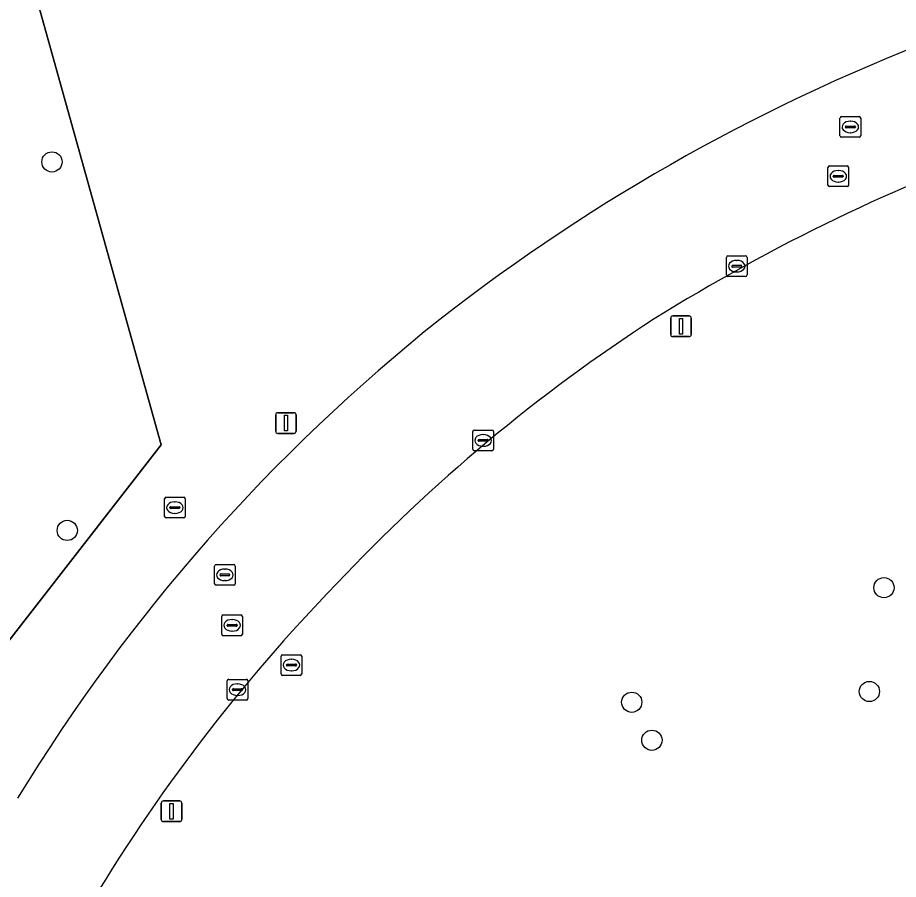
# Model space of a CAD drawing. Extents: x 154324 to 155744, y 382937 to 384188.
# Drawn here: x 155225.82 to 155268.41, y 383428.39 to 383470.08 of the extents above; entities that cross this region are included whole.
import ezdxf

# ---------------------------------------------------------------- set-up
doc = ezdxf.new("R2010")
doc.units = 0
for name, color, linetype in [('IMGEO_Boom', 7, 'Continuous'), ('IMGEO_Brandkraan', 7, 'Continuous'), ('IMGEO_Groenvoorziening', 7, 'Continuous'), ('IMGEO_Kolk', 7, 'Continuous'), ('IMGEO_Lichtmast', 7, 'Continuous'), ('IMGEO_Oever', 7, 'Continuous'), ('IMGEO_Rijbaan_lokaal_open', 7, 'Continuous'), ('IMGEO_Rioolput', 7, 'Continuous'), ('IMGEO_Waterloop', 7, 'Continuous')]:
    doc.layers.add(name, color=color, linetype=linetype)

msp = doc.modelspace()

# ---------------------------------------------------------------- linework, layer by layer
at = {"layer": 'IMGEO_Boom'}
for centre in [(155227.479, 383463.098), (155228.219, 383445.275), (155267.715, 383442.505), (155267.008, 383437.483), (155255.516, 383436.962), (155256.492, 383435.124)]:
    msp.add_circle(centre, 0.489, dxfattribs=at)
at = {"layer": 'IMGEO_Brandkraan'}
for p, q in [((155238.559, 383438.337), (155238.559, 383439.189)), ((155238.634, 383439.263), (155239.486, 383439.263)), ((155239.047, 383439.043), (155239.072, 383439.043)), ((155239.56, 383439.189), (155239.56, 383438.337)), ((155238.818, 383438.757), (155238.818, 383438.769)), ((155239.256, 383438.72), (155238.858, 383438.72)), ((155238.861, 383438.806), (155239.259, 383438.806)), ((155239.302, 383438.769), (155239.302, 383438.757)), ((155239.486, 383438.263), (155238.634, 383438.263)), ((155239.07, 383438.483), (155239.045, 383438.483))]:
    msp.add_line(p, q, dxfattribs=at)
for points in [[(155238.559, 383438.337), (155238.559, 383439.189)], [(155238.634, 383439.263), (155239.486, 383439.263)], [(155239.56, 383439.189), (155239.56, 383438.337)], [(155239.486, 383438.263), (155238.634, 383438.263)]]:
    msp.add_lwpolyline(points, dxfattribs=at)
for centre, radius, start, end in [((155238.636, 383439.187), 0.0765, 91.552, 178.448), ((155238.636, 383439.187), 0.0765, 91.552, 178.448), ((155239.484, 383439.187), 0.0765, 1.552, 88.448), ((155239.484, 383439.187), 0.0765, 1.552, 88.448), ((155238.858, 383438.766), 0.0403, 85.8775, 175.7526), ((155238.855, 383438.756), 0.0366, 178.938, 274.7102), ((155239.259, 383438.763), 0.043, 264.8664, 352.4533), ((155239.263, 383438.768), 0.0386, 1.7309, 96.639), ((155238.636, 383438.339), 0.0765, 181.552, 268.448), ((155238.636, 383438.339), 0.0765, 181.552, 268.448), ((155239.484, 383438.339), 0.0765, 271.552, 358.448), ((155239.484, 383438.339), 0.0765, 271.552, 358.448)]:
    msp.add_arc(centre, radius, start, end, dxfattribs=at)
for centre, major_axis, ratio, start_param, end_param in [((155239.046, 383438.763), (-0.387, 0.002), 0.722429, 4.712389, 7.853982), ((155239.071, 383438.763), (-0.39, 0.002), 0.717154, 1.570796, 4.712389)]:
    msp.add_ellipse(centre, major_axis=major_axis, ratio=ratio, start_param=start_param, end_param=end_param, dxfattribs=at)
at = {"layer": 'IMGEO_Groenvoorziening'}
for points in [[(155196.461, 383415.12), (155196.87, 383401.138), (155201.784, 383409.737), (155202.227, 383416.08), (155209.454, 383422.57), (155218.304, 383430.83), (155232.76, 383449.415), (155225.088, 383476.944)], [(155225.088, 383476.944), (155232.76, 383449.415), (155218.304, 383430.83)]]:
    msp.add_lwpolyline(points, dxfattribs=at)
for centre, radius, start, end in [((155303.863, 383381.641), 93.665, 110.42631, 127.96774), ((155305.795, 383376.559), 93.017, 109.55796, 121.92511), ((155301.055, 383386.58), 88.047, 128.50437, 148.70526), ((155301.49, 383386.094), 82.659, 122.88759, 136.79539), ((155301.885, 383383.769), 84.551, 135.8299, 149.4076)]:
    msp.add_arc(centre, radius, start, end, dxfattribs=at)
at = {"layer": 'IMGEO_Kolk'}
for p, q in [((155260.094, 383457.629), (155260.094, 383458.481)), ((155260.169, 383458.555), (155261.021, 383458.555)), ((155260.582, 383458.335), (155260.607, 383458.335)), ((155261.095, 383458.481), (155261.095, 383457.629)), ((155260.353, 383458.049), (155260.353, 383458.061)), ((155260.791, 383458.012), (155260.393, 383458.012)), ((155260.396, 383458.098), (155260.794, 383458.098)), ((155260.605, 383457.775), (155260.58, 383457.775)), ((155260.837, 383458.061), (155260.837, 383458.049)), ((155261.021, 383457.555), (155260.169, 383457.555)), ((155247.906, 383450.128), (155248.758, 383450.128)), ((155247.831, 383449.202), (155247.831, 383450.054)), ((155248.133, 383449.671), (155248.531, 383449.671)), ((155248.319, 383449.908), (155248.344, 383449.908)), ((155248.832, 383450.054), (155248.832, 383449.202)), ((155248.09, 383449.622), (155248.09, 383449.634)), ((155248.528, 383449.585), (155248.13, 383449.585)), ((155248.342, 383449.348), (155248.317, 383449.348)), ((155248.574, 383449.634), (155248.574, 383449.622)), ((155248.758, 383449.128), (155247.906, 383449.128)), ((155232.924, 383445.952), (155232.924, 383446.804)), ((155232.999, 383446.878), (155233.851, 383446.878)), ((155233.925, 383446.804), (155233.925, 383445.952)), ((155233.183, 383446.372), (155233.183, 383446.384)), ((155233.621, 383446.335), (155233.223, 383446.335)), ((155233.226, 383446.421), (155233.624, 383446.421)), ((155233.412, 383446.658), (155233.437, 383446.658)), ((155233.667, 383446.384), (155233.667, 383446.372)), ((155233.851, 383445.878), (155232.999, 383445.878)), ((155233.435, 383446.098), (155233.41, 383446.098)), ((155235.952, 383437.145), (155235.952, 383437.997)), ((155236.027, 383438.071), (155236.879, 383438.071)), ((155236.44, 383437.851), (155236.465, 383437.851)), ((155236.953, 383437.997), (155236.953, 383437.145)), ((155236.211, 383437.565), (155236.211, 383437.577)), ((155236.649, 383437.528), (155236.251, 383437.528)), ((155236.254, 383437.614), (155236.652, 383437.614)), ((155236.695, 383437.577), (155236.695, 383437.565)), ((155236.879, 383437.071), (155236.027, 383437.071)), ((155236.463, 383437.291), (155236.438, 383437.291))]:
    msp.add_line(p, q, dxfattribs=at)
for points in [[(155260.094, 383457.629), (155260.094, 383458.481)], [(155260.169, 383458.555), (155261.021, 383458.555)], [(155261.095, 383458.481), (155261.095, 383457.629)], [(155261.021, 383457.555), (155260.169, 383457.555)], [(155247.906, 383450.128), (155248.758, 383450.128)], [(155247.831, 383449.202), (155247.831, 383450.054)], [(155248.832, 383450.054), (155248.832, 383449.202)], [(155248.758, 383449.128), (155247.906, 383449.128)], [(155232.924, 383445.952), (155232.924, 383446.804)], [(155232.999, 383446.878), (155233.851, 383446.878)], [(155233.925, 383446.804), (155233.925, 383445.952)], [(155233.851, 383445.878), (155232.999, 383445.878)], [(155235.952, 383437.145), (155235.952, 383437.997)], [(155236.027, 383438.071), (155236.879, 383438.071)], [(155236.953, 383437.997), (155236.953, 383437.145)], [(155236.879, 383437.071), (155236.027, 383437.071)]]:
    msp.add_lwpolyline(points, dxfattribs=at)
for centre, radius, start, end in [((155260.171, 383458.479), 0.0765, 91.552, 178.448), ((155260.171, 383458.479), 0.0765, 91.552, 178.448), ((155261.019, 383458.479), 0.0765, 1.552, 88.448), ((155261.019, 383458.479), 0.0765, 1.552, 88.448), ((155260.393, 383458.058), 0.0403, 85.8775, 175.7526), ((155260.39, 383458.048), 0.0366, 178.938, 274.7102), ((155260.794, 383458.055), 0.043, 264.8664, 352.4533), ((155260.798, 383458.06), 0.0386, 1.7309, 96.639), ((155260.171, 383457.631), 0.0765, 181.552, 268.448), ((155260.171, 383457.631), 0.0765, 181.552, 268.448), ((155261.019, 383457.631), 0.0765, 271.552, 358.448), ((155261.019, 383457.631), 0.0765, 271.552, 358.448), ((155247.908, 383450.052), 0.0765, 91.552, 178.448), ((155247.908, 383450.052), 0.0765, 91.552, 178.448), ((155248.756, 383450.052), 0.0765, 1.552, 88.448), ((155248.756, 383450.052), 0.0765, 1.552, 88.448), ((155248.13, 383449.631), 0.0403, 85.8775, 175.7526), ((155248.535, 383449.633), 0.0386, 1.7309, 96.639), ((155248.127, 383449.621), 0.0366, 178.938, 274.7102), ((155248.531, 383449.628), 0.043, 264.8664, 352.4533), ((155247.908, 383449.204), 0.0765, 181.552, 268.448), ((155247.908, 383449.204), 0.0765, 181.552, 268.448), ((155248.756, 383449.204), 0.0765, 271.552, 358.448), ((155248.756, 383449.204), 0.0765, 271.552, 358.448), ((155233.001, 383446.802), 0.0765, 91.552, 178.448), ((155233.001, 383446.802), 0.0765, 91.552, 178.448), ((155233.849, 383446.802), 0.0765, 1.552, 88.448), ((155233.849, 383446.802), 0.0765, 1.552, 88.448), ((155233.223, 383446.381), 0.0403, 85.8775, 175.7526), ((155233.22, 383446.371), 0.0366, 178.938, 274.7102), ((155233.624, 383446.378), 0.043, 264.8664, 352.4533), ((155233.628, 383446.383), 0.0386, 1.7309, 96.639), ((155233.001, 383445.954), 0.0765, 181.552, 268.448), ((155233.001, 383445.954), 0.0765, 181.552, 268.448), ((155233.849, 383445.954), 0.0765, 271.552, 358.448), ((155233.849, 383445.954), 0.0765, 271.552, 358.448), ((155236.029, 383437.995), 0.0765, 91.552, 178.448), ((155236.029, 383437.995), 0.0765, 91.552, 178.448), ((155236.877, 383437.995), 0.0765, 1.552, 88.448), ((155236.877, 383437.995), 0.0765, 1.552, 88.448), ((155236.251, 383437.574), 0.0403, 85.8775, 175.7526), ((155236.248, 383437.564), 0.0366, 178.938, 274.7102), ((155236.652, 383437.571), 0.043, 264.8664, 352.4533), ((155236.656, 383437.576), 0.0386, 1.7309, 96.639), ((155236.029, 383437.147), 0.0765, 181.552, 268.448), ((155236.029, 383437.147), 0.0765, 181.552, 268.448), ((155236.877, 383437.147), 0.0765, 271.552, 358.448), ((155236.877, 383437.147), 0.0765, 271.552, 358.448)]:
    msp.add_arc(centre, radius, start, end, dxfattribs=at)
for centre, major_axis, ratio, start_param, end_param in [((155260.581, 383458.055), (-0.387, 0.002), 0.722429, 4.712389, 7.853982), ((155260.606, 383458.055), (-0.39, 0.002), 0.717154, 1.570796, 4.712389), ((155248.318, 383449.628), (-0.387, 0.002), 0.722429, 4.712389, 7.853982), ((155248.343, 383449.628), (-0.39, 0.002), 0.717154, 1.570796, 4.712389), ((155233.411, 383446.378), (-0.387, 0.002), 0.722429, 4.712389, 7.853982), ((155233.436, 383446.378), (-0.39, 0.002), 0.717154, 1.570796, 4.712389), ((155236.439, 383437.571), (-0.387, 0.002), 0.722429, 4.712389, 7.853982), ((155236.464, 383437.571), (-0.39, 0.002), 0.717154, 1.570796, 4.712389)]:
    msp.add_ellipse(centre, major_axis=major_axis, ratio=ratio, start_param=start_param, end_param=end_param, dxfattribs=at)
at = {"layer": 'IMGEO_Lichtmast'}
for p, q in [((155257.501, 383455.647), (155258.291, 383455.647)), ((155258.291, 383455.647), (155257.501, 383455.647)), ((155257.401, 383454.747), (155257.401, 383455.547)), ((155257.401, 383455.547), (155257.401, 383454.747)), ((155258.391, 383455.547), (155258.391, 383454.747)), ((155258.391, 383454.747), (155258.391, 383455.547)), ((155258.291, 383454.647), (155257.501, 383454.647)), ((155257.501, 383454.647), (155258.291, 383454.647)), ((155238.398, 383450.968), (155239.188, 383450.968)), ((155239.188, 383450.968), (155238.398, 383450.968)), ((155238.298, 383450.068), (155238.298, 383450.868)), ((155238.298, 383450.868), (155238.298, 383450.068)), ((155239.288, 383450.868), (155239.288, 383450.068)), ((155239.288, 383450.068), (155239.288, 383450.868)), ((155239.188, 383449.968), (155238.398, 383449.968)), ((155238.398, 383449.968), (155239.188, 383449.968)), ((155232.767, 383431.287), (155232.767, 383432.087)), ((155232.767, 383432.087), (155232.767, 383431.287)), ((155232.867, 383432.187), (155233.657, 383432.187)), ((155233.657, 383432.187), (155232.867, 383432.187)), ((155233.757, 383432.087), (155233.757, 383431.287)), ((155233.757, 383431.287), (155233.757, 383432.087)), ((155233.657, 383431.187), (155232.867, 383431.187)), ((155232.867, 383431.187), (155233.657, 383431.187))]:
    msp.add_line(p, q, dxfattribs=at)
for points in [[(155257.821, 383455.522), (155257.971, 383455.522), (155257.971, 383454.772), (155257.821, 383454.772), (155257.821, 383455.522)], [(155238.718, 383450.843), (155238.868, 383450.843), (155238.868, 383450.093), (155238.718, 383450.093), (155238.718, 383450.843)], [(155233.187, 383432.062), (155233.337, 383432.062), (155233.337, 383431.312), (155233.187, 383431.312), (155233.187, 383432.062)]]:
    msp.add_lwpolyline(points, dxfattribs=at)
for centre, start, end in [((155257.501, 383455.547), 90, 180), ((155257.501, 383455.547), 90, 180), ((155258.291, 383455.547), 0, 90), ((155258.291, 383455.547), 360, 90), ((155257.501, 383454.747), 180, 270), ((155257.501, 383454.747), 180, 270), ((155258.291, 383454.747), 270, 0), ((155258.291, 383454.747), 270, 0), ((155238.398, 383450.868), 90, 180), ((155238.398, 383450.868), 90, 180), ((155239.188, 383450.868), 0, 90), ((155239.188, 383450.868), 360, 90), ((155238.398, 383450.068), 180, 270), ((155238.398, 383450.068), 180, 270), ((155239.188, 383450.068), 270, 0), ((155239.188, 383450.068), 270, 0), ((155232.867, 383432.087), 90, 180), ((155232.867, 383432.087), 90, 180), ((155233.657, 383432.087), 0, 90), ((155233.657, 383432.087), 360, 90), ((155232.867, 383431.287), 180, 270), ((155232.867, 383431.287), 180, 270), ((155233.657, 383431.287), 270, 0), ((155233.657, 383431.287), 270, 0)]:
    msp.add_arc(centre, 0.1, start, end, dxfattribs=at)
at = {"layer": 'IMGEO_Oever'}
msp.add_arc((155231.772, 383452.241), 30.155, 100.3606, 168.9118, dxfattribs=at)
at = {"layer": 'IMGEO_Rijbaan_lokaal_open'}
for centre, radius, start, end in [((155303.863, 383381.641), 93.665, 110.42631, 127.96774), ((155305.795, 383376.559), 93.017, 109.55796, 121.92511), ((155301.055, 383386.58), 88.047, 128.50437, 148.70526), ((155301.49, 383386.094), 82.659, 122.88759, 136.79539), ((155301.885, 383383.769), 84.551, 135.8299, 149.4076)]:
    msp.add_arc(centre, radius, start, end, dxfattribs=at)
at = {"layer": 'IMGEO_Rioolput'}
for p, q in [((155265.588, 383464.365), (155265.588, 383465.217)), ((155265.663, 383465.291), (155266.515, 383465.291)), ((155266.076, 383465.071), (155266.101, 383465.071)), ((155266.589, 383465.217), (155266.589, 383464.365)), ((155265.847, 383464.785), (155265.847, 383464.797)), ((155266.285, 383464.748), (155265.887, 383464.748)), ((155265.89, 383464.834), (155266.288, 383464.834)), ((155266.331, 383464.797), (155266.331, 383464.785)), ((155266.515, 383464.291), (155265.663, 383464.291)), ((155266.099, 383464.511), (155266.074, 383464.511)), ((155265.081, 383462.904), (155265.933, 383462.904)), ((155265.006, 383461.978), (155265.006, 383462.83)), ((155265.308, 383462.447), (155265.706, 383462.447)), ((155265.494, 383462.684), (155265.519, 383462.684)), ((155266.007, 383462.83), (155266.007, 383461.978)), ((155265.265, 383462.398), (155265.265, 383462.41)), ((155265.703, 383462.361), (155265.305, 383462.361)), ((155265.517, 383462.124), (155265.492, 383462.124)), ((155265.749, 383462.41), (155265.749, 383462.398)), ((155265.933, 383461.904), (155265.081, 383461.904)), ((155235.341, 383442.698), (155235.341, 383443.55)), ((155235.416, 383443.624), (155236.268, 383443.624)), ((155235.829, 383443.404), (155235.854, 383443.404)), ((155236.342, 383443.55), (155236.342, 383442.698)), ((155235.6, 383443.118), (155235.6, 383443.13)), ((155236.038, 383443.081), (155235.64, 383443.081)), ((155235.643, 383443.167), (155236.041, 383443.167)), ((155235.852, 383442.844), (155235.827, 383442.844)), ((155236.084, 383443.13), (155236.084, 383443.118)), ((155236.268, 383442.624), (155235.416, 383442.624)), ((155235.765, 383441.183), (155236.617, 383441.183)), ((155235.69, 383440.257), (155235.69, 383441.109)), ((155235.992, 383440.726), (155236.39, 383440.726)), ((155236.178, 383440.963), (155236.203, 383440.963)), ((155236.691, 383441.109), (155236.691, 383440.257)), ((155235.949, 383440.677), (155235.949, 383440.689)), ((155236.387, 383440.64), (155235.989, 383440.64)), ((155236.201, 383440.403), (155236.176, 383440.403)), ((155236.433, 383440.689), (155236.433, 383440.677)), ((155236.617, 383440.183), (155235.765, 383440.183))]:
    msp.add_line(p, q, dxfattribs=at)
for points in [[(155265.588, 383464.365), (155265.588, 383465.217)], [(155265.663, 383465.291), (155266.515, 383465.291)], [(155266.589, 383465.217), (155266.589, 383464.365)], [(155266.515, 383464.291), (155265.663, 383464.291)], [(155265.081, 383462.904), (155265.933, 383462.904)], [(155265.006, 383461.978), (155265.006, 383462.83)], [(155266.007, 383462.83), (155266.007, 383461.978)], [(155265.933, 383461.904), (155265.081, 383461.904)], [(155235.341, 383442.698), (155235.341, 383443.55)], [(155235.416, 383443.624), (155236.268, 383443.624)], [(155236.342, 383443.55), (155236.342, 383442.698)], [(155236.268, 383442.624), (155235.416, 383442.624)], [(155235.765, 383441.183), (155236.617, 383441.183)], [(155235.69, 383440.257), (155235.69, 383441.109)], [(155236.691, 383441.109), (155236.691, 383440.257)], [(155236.617, 383440.183), (155235.765, 383440.183)]]:
    msp.add_lwpolyline(points, dxfattribs=at)
for centre, radius, start, end in [((155265.665, 383465.215), 0.0765, 91.552, 178.448), ((155265.665, 383465.215), 0.0765, 91.552, 178.448), ((155266.513, 383465.215), 0.0765, 1.552, 88.448), ((155266.513, 383465.215), 0.0765, 1.552, 88.448), ((155265.887, 383464.794), 0.0403, 85.8775, 175.7526), ((155265.884, 383464.784), 0.0366, 178.938, 274.7102), ((155266.288, 383464.791), 0.043, 264.8664, 352.4533), ((155266.292, 383464.796), 0.0386, 1.7309, 96.639), ((155265.665, 383464.367), 0.0765, 181.552, 268.448), ((155265.665, 383464.367), 0.0765, 181.552, 268.448), ((155266.513, 383464.367), 0.0765, 271.552, 358.448), ((155266.513, 383464.367), 0.0765, 271.552, 358.448), ((155265.083, 383462.828), 0.0765, 91.552, 178.448), ((155265.083, 383462.828), 0.0765, 91.552, 178.448), ((155265.931, 383462.828), 0.0765, 1.552, 88.448), ((155265.931, 383462.828), 0.0765, 1.552, 88.448), ((155265.305, 383462.407), 0.0403, 85.8775, 175.7526), ((155265.71, 383462.409), 0.0386, 1.7309, 96.639), ((155265.302, 383462.397), 0.0366, 178.938, 274.7102), ((155265.706, 383462.404), 0.043, 264.8664, 352.4533), ((155265.083, 383461.98), 0.0765, 181.552, 268.448), ((155265.083, 383461.98), 0.0765, 181.552, 268.448), ((155265.931, 383461.98), 0.0765, 271.552, 358.448), ((155265.931, 383461.98), 0.0765, 271.552, 358.448), ((155235.418, 383443.548), 0.0765, 91.552, 178.448), ((155235.418, 383443.548), 0.0765, 91.552, 178.448), ((155236.266, 383443.548), 0.0765, 1.552, 88.448), ((155236.266, 383443.548), 0.0765, 1.552, 88.448), ((155235.64, 383443.127), 0.0403, 85.8775, 175.7526), ((155235.637, 383443.117), 0.0366, 178.938, 274.7102), ((155236.041, 383443.124), 0.043, 264.8664, 352.4533), ((155236.045, 383443.129), 0.0386, 1.7309, 96.639), ((155235.418, 383442.7), 0.0765, 181.552, 268.448), ((155235.418, 383442.7), 0.0765, 181.552, 268.448), ((155236.266, 383442.7), 0.0765, 271.552, 358.448), ((155236.266, 383442.7), 0.0765, 271.552, 358.448), ((155235.767, 383441.107), 0.0765, 91.552, 178.448), ((155235.767, 383441.107), 0.0765, 91.552, 178.448), ((155236.615, 383441.107), 0.0765, 1.552, 88.448), ((155236.615, 383441.107), 0.0765, 1.552, 88.448), ((155235.989, 383440.686), 0.0403, 85.8775, 175.7526), ((155236.394, 383440.688), 0.0386, 1.7309, 96.639), ((155235.986, 383440.676), 0.0366, 178.938, 274.7102), ((155236.39, 383440.683), 0.043, 264.8664, 352.4533), ((155235.767, 383440.259), 0.0765, 181.552, 268.448), ((155235.767, 383440.259), 0.0765, 181.552, 268.448), ((155236.615, 383440.259), 0.0765, 271.552, 358.448), ((155236.615, 383440.259), 0.0765, 271.552, 358.448)]:
    msp.add_arc(centre, radius, start, end, dxfattribs=at)
for centre, major_axis, ratio, start_param, end_param in [((155266.075, 383464.791), (-0.387, 0.002), 0.722429, 4.712389, 7.853982), ((155266.1, 383464.791), (-0.39, 0.002), 0.717154, 1.570796, 4.712389), ((155265.493, 383462.404), (-0.387, 0.002), 0.722429, 4.712389, 7.853982), ((155265.518, 383462.404), (-0.39, 0.002), 0.717154, 1.570796, 4.712389), ((155235.828, 383443.124), (-0.387, 0.002), 0.722429, 4.712389, 7.853982), ((155235.853, 383443.124), (-0.39, 0.002), 0.717154, 1.570796, 4.712389), ((155236.177, 383440.683), (-0.387, 0.002), 0.722429, 4.712389, 7.853982), ((155236.202, 383440.683), (-0.39, 0.002), 0.717154, 1.570796, 4.712389)]:
    msp.add_ellipse(centre, major_axis=major_axis, ratio=ratio, start_param=start_param, end_param=end_param, dxfattribs=at)
at = {"layer": 'IMGEO_Waterloop'}
msp.add_arc((155231.772, 383452.241), 30.155, 100.3606, 168.9118, dxfattribs=at)

doc.saveas('drawing.dxf')
